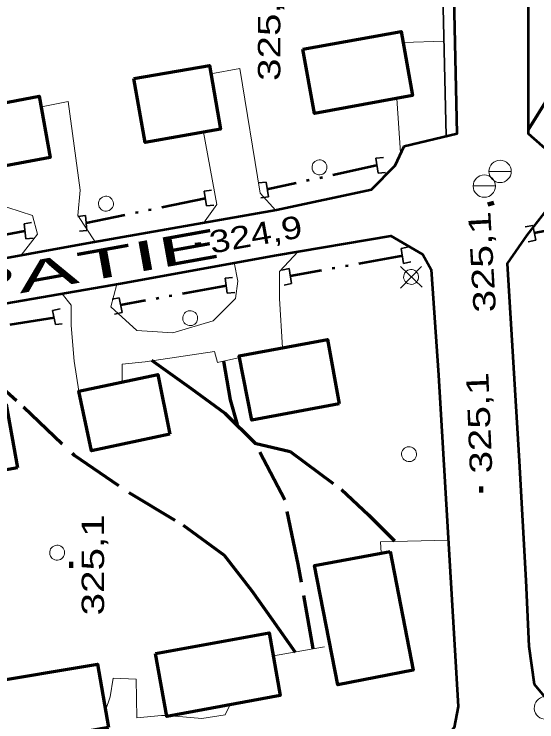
# Model space of a CAD drawing. Extents: x 240591 to 242335, y 5323482 to 5326937.
# Drawn here: x 241079.8 to 241149.8, y 5324977.7 to 5325072.5 of the extents above; entities that cross this region are included whole.
import ezdxf
from ezdxf.enums import TextEntityAlignment as Align

# ---------------------------------------------------------------- set-up
doc = ezdxf.new("R2010")
doc.units = 0
doc.header["$LTSCALE"] = 1.2
doc.linetypes.add('DASH_DOUBLE_DOT', pattern=[9.2, 5, -1.2, 0.3, -1.2, 0.3, -1.2])
doc.linetypes.add('LONG_DASHED', pattern=[7.5, 6, -1.5])
for name, color, linetype, lineweight in [('19', 7, 'Continuous', 13), ('21', 7, 'Continuous', 53), ('22', 7, 'LONG_DASHED', 70), ('26', 7, 'Continuous', 35), ('3', 7, 'Continuous', 140), ('31', 7, 'Continuous', 70), ('36', 7, 'Continuous', 13), ('4', 7, 'DASH_DOUBLE_DOT', 53)]:
    doc.layers.add(name, color=color, linetype=linetype, lineweight=lineweight)

msp = doc.modelspace()

# ---------------------------------------------------------------- linework, layer by layer
at = {"layer": '19'}
for p, q in [((241131.9, 5325068.7), (241137.3, 5325068.9)), ((241131.5, 5325053.9), (241131, 5325061.2)), ((241121.3, 5324987.7), (241114.5, 5324986.5))]:
    msp.add_line(p, q, dxfattribs=at)
for points in [[(241114.8, 5325046.2), (241112.7, 5325048.5), (241110, 5325065.2), (241106.1, 5325064.5)], [(241090.6, 5325042), (241088.3, 5325045.5), (241088.6, 5325048.9), (241087, 5325060.8), (241083.4, 5325060.1)], [(241105.1, 5325056.7), (241106.9, 5325047), (241105.1, 5325044.5)], [(241080.7, 5325040.2), (241082.9, 5325043), (241082.2, 5325045.5), (241078.9, 5325046.6), (241072.8, 5325046.2), (241068.2, 5325043.7), (241067.8, 5325041.3), (241069, 5325039.5), (241069.8, 5325038.2)], [(241117.8, 5325040.7), (241115.3, 5325038), (241115.3, 5325034.4), (241115.7, 5325027.8)], [(241093.5, 5325036.3), (241092.7, 5325033.3), (241096.2, 5325030.1), (241101, 5325029.8), (241106.4, 5325031.4), (241109.4, 5325034.4), (241109.7, 5325036.7), (241109.2, 5325039.2)], [(241088.4, 5325022), (241087.8, 5325026), (241087.4, 5325030.8), (241087.4, 5325033.5), (241086.2, 5325035)], [(241110, 5325026.5), (241107, 5325025.8), (241106.6, 5325027.3), (241097.3, 5325025.9), (241094.2, 5325025.6), (241094.2, 5325023.2)], [(241137.9, 5325002), (241128.8, 5325001.8), (241128.9, 5325000.3)], [(241092, 5324979.2), (241092.6, 5324981), (241093, 5324983.5), (241096.1, 5324983.4), (241096.2, 5324978.2), (241099.5, 5324978.5), (241100.2, 5324978.5)], [(241100.3, 5324978.5), (241104.9, 5324978.1), (241108, 5324978.6), (241108.7, 5324980)]]:
    msp.add_lwpolyline(points, dxfattribs=at)
at = {"layer": '21'}
for points in [[(240955.4, 5325018.5), (240972, 5325021.4), (240994, 5325025.1), (241022.3, 5325029.9), (241058.6, 5325036.2), (241089.5, 5325041.8), (241114.9, 5325046.3), (241127.6, 5325049), (241130.8, 5325052.2), (241132, 5325054.8), (241139.1, 5325056.5), (241138.4, 5325086.9), (241133.9, 5325101.5), (241129.3, 5325111.3), (241122.2, 5325121.5), (241107.6, 5325140), (241089.9, 5325162.6)], [(241148.6, 5325076.5), (241148.6, 5325056.5), (241152.7, 5325052.9), (241158.7, 5325053.8), (241182.6, 5325058), (241204.2, 5325061.7), (241218.2, 5325064.1), (241232.9, 5325067.2), (241234.3, 5325069.2), (241235, 5325072.5), (241234.3, 5325075.2)], [(241150.8, 5325045.9), (241148.4, 5325042.9), (241145.8, 5325039.1), (241147.4, 5325012.6), (241148.3, 5324996.6), (241148.7, 5324987.8), (241149.4, 5324982.7), (241151.4, 5324980.3)], [(241060.9, 5325030.7), (241094, 5325036.4), (241114.9, 5325040.2), (241130.2, 5325042.8), (241134.5, 5325040.3), (241135.6, 5325038.3), (241136.6, 5325024.1), (241139.2, 5324979.7), (241138.7, 5324976.9), (241137.2, 5324975.2), (241135.3, 5324974.1), (241130.7, 5324973.2), (241130.4, 5324972.1), (241098.8, 5324966.6), (241075.9, 5324962.7)]]:
    msp.add_lwpolyline(points, dxfattribs=at)
at = {"layer": '22', "linetype": 'Continuous', "lineweight": 35}
msp.add_lwpolyline([(241132, 5325101.8), (241136.9, 5325086.7), (241137.6, 5325056.2)], dxfattribs=at)
at = {"layer": '22'}
for points in [[(241169, 5325098.5), (241165.4, 5325091.6), (241165.3, 5325091.4), (241160.9, 5325083.5), (241157.1, 5325075.5), (241153.5, 5325067.6), (241151.3, 5325061.4), (241148.6, 5325057)], [(241074.7, 5325025.5), (241081, 5325019.9), (241087.8, 5325013.4), (241095.1, 5325008.4), (241102.4, 5325004), (241107.9, 5325000), (241111.6, 5324995.2), (241114.3, 5324991.4), (241117.4, 5324987)], [(241119.8, 5324987.5), (241117.8, 5324998.8), (241116, 5325007.4), (241112.1, 5325014.9), (241108, 5325019), (241103.5, 5325022.3), (241098.2, 5325026.1)], [(241107.8, 5325026), (241108.7, 5325020.8), (241109.6, 5325017.5)], [(241112, 5325015), (241116.7, 5325013.9), (241123.6, 5325008.8), (241127.2, 5325005.4), (241130.7, 5325001.9)]]:
    msp.add_lwpolyline(points, dxfattribs=at)
at = {"layer": '26'}
for p, q in [((241128.2, 5325053.2), (241129.2, 5325053.3)), ((241128.5, 5325051.2), (241128.2, 5325053.2)), ((241128.5, 5325051.2), (241129.5, 5325051.3)), ((241113.5, 5325050), (241112.5, 5325049.9)), ((241113.5, 5325050), (241113.8, 5325048)), ((241105.2, 5325048.8), (241106.2, 5325048.9)), ((241105.5, 5325046.8), (241105.2, 5325048.8)), ((241113.8, 5325048), (241112.8, 5325047.9)), ((241105.5, 5325046.8), (241106.5, 5325046.9)), ((241089.3, 5325045.5), (241088.3, 5325045.4)), ((241089.3, 5325045.5), (241089.5, 5325043.5)), ((241081.1, 5325044.4), (241082.1, 5325044.6)), ((241081.3, 5325042.4), (241081.1, 5325044.4)), ((241149.2, 5325044.2), (241148.2, 5325044)), ((241149.2, 5325044.2), (241149.6, 5325042.2)), ((241089.5, 5325043.5), (241088.5, 5325043.4)), ((241081.3, 5325042.4), (241082.3, 5325042.5)), ((241131.6, 5325041.1), (241132.6, 5325041.3)), ((241149.6, 5325042.2), (241148.6, 5325042)), ((241131.9, 5325039.1), (241131.6, 5325041.1)), ((241131.9, 5325039.1), (241132.9, 5325039.3)), ((241116.6, 5325038.4), (241115.6, 5325038.2)), ((241116.6, 5325038.4), (241116.9, 5325036.4)), ((241108, 5325037.1), (241109, 5325037.2)), ((241108.3, 5325035.1), (241108, 5325037.1)), ((241116.9, 5325036.4), (241115.9, 5325036.2)), ((241108.3, 5325035.1), (241109.3, 5325035.2)), ((241093.8, 5325034.5), (241092.9, 5325034.3)), ((241093.8, 5325034.5), (241094.2, 5325032.5)), ((241084.9, 5325032.8), (241085.9, 5325033)), ((241085.3, 5325030.9), (241084.9, 5325032.8)), ((241094.2, 5325032.5), (241093.2, 5325032.3)), ((241085.3, 5325030.9), (241086.2, 5325031))]:
    msp.add_line(p, q, dxfattribs=at)
at = {"layer": '3'}
for p, q in [((241143.2, 5325047), (241144, 5325047.2)), ((241104, 5325041.6), (241104.8, 5325041.7)), ((241142.3, 5325008.4), (241142.3, 5325009.2)), ((241087.4, 5324998.3), (241087.4, 5324999.1))]:
    msp.add_line(p, q, dxfattribs=at)
at = {"layer": '31'}
for points in [[(241118.4, 5325067.8), (241131.6, 5325070.2), (241133.1, 5325061.6), (241120, 5325059.2)], [(241095.8, 5325063.9), (241105.9, 5325065.6), (241107.4, 5325057.1), (241097.3, 5325055.3)], [(241073, 5325059.6), (241083.1, 5325061.5), (241084.6, 5325053.3), (241074.5, 5325051.4)], [(241123.3, 5325020.3), (241111.6, 5325018.1), (241109.9, 5325026.7), (241121.7, 5325028.9)], [(241100.6, 5325016.2), (241090.1, 5325014), (241088.4, 5325022), (241099, 5325024.2)], [(241080.2, 5325011.7), (241068, 5325009.5), (241066.4, 5325018), (241078.7, 5325020.2)], [(241130.1, 5325000.5), (241133.2, 5324984.6), (241123.1, 5324982.6), (241120, 5324998.6)], [(241098.7, 5324986.8), (241113.9, 5324989.6), (241115.4, 5324981.2), (241100.2, 5324978.4)], [(241092.4, 5324976.9), (241076.9, 5324974.2), (241075.4, 5324982.8), (241090.9, 5324985.4)]]:
    msp.add_lwpolyline(points, close=True, dxfattribs=at)
at = {"layer": '36'}
for p, q in [((241143.3, 5325051.4), (241146.3, 5325051.4)), ((241141.2, 5325049.5), (241144.2, 5325049.5)), ((241131.5, 5325035.8), (241134.3, 5325038.7)), ((241134.4, 5325035.9), (241131.5, 5325038.7))]:
    msp.add_line(p, q, dxfattribs=at)
for centre in [(241144.829, 5325051.432), (241142.719, 5325049.462)]:
    msp.add_circle(centre, 1.5, dxfattribs=at)
for centre, major_axis in [((241120.643, 5325051.97), (0.261, -0.965)), ((241092.053, 5325047.1), (0.261, -0.965)), ((241132.914, 5325037.287), (-0.261, 0.965)), ((241103.333, 5325031.76), (0.261, -0.965)), ((241132.64, 5325013.533), (-0.261, 0.965)), ((241085.513, 5325000.33), (0.261, -0.965)), ((241150.924, 5324979.527), (-0.396, 1.465))]:
    msp.add_ellipse(centre, major_axis=major_axis, ratio=0.99964, dxfattribs=at)
at = {"layer": '4'}
for p, q in [((241128.3, 5325052.2), (241113.6, 5325049)), ((241105.4, 5325047.8), (241089.4, 5325044.5)), ((241149.4, 5325043.2), (241154.5, 5325044.2)), ((241081.2, 5325043.4), (241068.8, 5325041.2)), ((241131.8, 5325040.1), (241116.7, 5325037.4)), ((241108.2, 5325036.1), (241094, 5325033.5)), ((241085.1, 5325031.8), (241074.7, 5325030.2))]:
    msp.add_line(p, q, dxfattribs=at)

# ---------------------------------------------------------------- texts
at = {"layer": '21', "width": 2.3}
msp.add_text('PAPATIE', height=4, rotation=10.227, dxfattribs=at).set_placement((241056.3, 5325030.7))
at = {"layer": '3', "width": 1.35}
for s, rotation, p in [('325,6', 90, (241115.4, 5325077.1)), ('325,1', 93.269, (241143.521, 5325046.129))]:
    msp.add_text(s, height=3, rotation=rotation, dxfattribs=at).set_placement(p, align=Align.RIGHT)
at = {"layer": '3'}
for s, height, rotation, width, p in [('324,9', 3, 10.231, 1.25, (241106.2, 5325040.4)), ('325,1', 2.999, 92.31, 1.35, (241143.8, 5325011))]:
    msp.add_text(s, height=height, rotation=rotation, dxfattribs=dict(at, width=width)).set_placement(p)
at = {"layer": '3', "width": 1.35}
msp.add_text('325,1', height=3, rotation=90, dxfattribs=at).set_placement((241091.8, 5324998.7), align=Align.CENTER)

doc.saveas('drawing.dxf')
